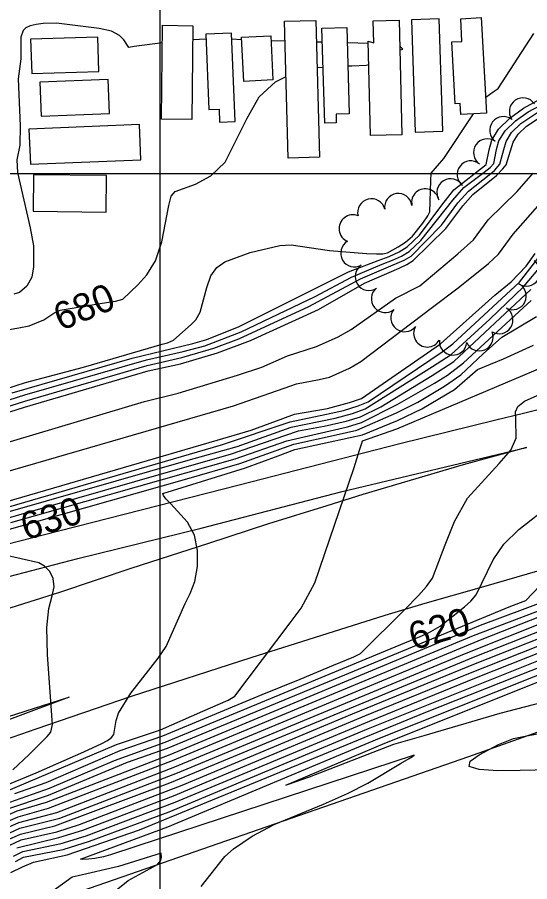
# Model space of a CAD drawing. Extents: x 79600 to 91800, y 75600 to 84400.
# Drawn here: x 87896 to 88269, y 80485 to 81114 of the extents above; entities that cross this region are included whole.
import ezdxf

# ---------------------------------------------------------------- set-up
doc = ezdxf.new("R2010")
doc.units = 0
for name, color, linetype in [('084-090$0$BLDG', 7, 'Continuous'), ('084-090$0$GRID', 7, 'Continuous'), ('084-090$0$INDEX', 7, 'Continuous'), ('084-090$0$INDXLBL', 7, 'Continuous'), ('084-090$0$INTER', 7, 'Continuous'), ('084-090$0$INTERSTATE', 7, 'Continuous'), ('084-090$0$RECREATION', 7, 'Continuous'), ('084-090$0$TREES', 7, 'Continuous')]:
    doc.layers.add(name, color=color, linetype=linetype)

msp = doc.modelspace()

# ---------------------------------------------------------------- linework, layer by layer
at = {"layer": '084-090$0$BLDG'}
for points in [[(88024.18, 81107.6), (88023.29, 81039.45), (88001.26, 81039.74), (88002.15, 81107.89)], [(88113.44, 81111.42), (88116.19, 81011.96), (88093.52, 81011.33), (88090.77, 81110.79)], [(88155.7, 81095.1), (88155.32, 81111.22), (88174.18, 81111.66), (88176.12, 81028.33), (88153.24, 81027.8), (88151.65, 81096.24)], [(88185.63, 81030.24), (88205.84, 81030.87), (88203.31, 81112.56), (88183.1, 81111.93)], [(88218.48, 81051.02), (88214.81, 81050.82), (88212.3, 81095.76), (88219.79, 81096.18), (88218.86, 81112.66), (88233.79, 81113.49), (88237.68, 81044.03), (88218.93, 81042.98)], [(88033.6, 81101.45), (88035.8, 81046.57), (88043.17, 81046.87), (88043.54, 81037.44), (88054.8, 81037.89), (88052.23, 81102.19)], [(88135.96, 81106.35), (88137.87, 81043.55), (88128.2, 81043.26), (88128.39, 81036.99), (88120.06, 81036.74), (88117.96, 81105.8)], [(87954.93, 81099.31), (87906.15, 81097.81), (87906.91, 81072.76), (87955.7, 81074.25)], [(88080.73, 81100.31), (88082.32, 81068.19), (88061.07, 81067.14), (88059.48, 81099.26)], [(87962.42, 81068.61), (87912.84, 81066.61), (87913.85, 81041.85), (87963.42, 81043.86)], [(87985.27, 81035.67), (87904.92, 81032.38), (87905.96, 81006.89), (87986.31, 81010.17)], [(87961.27, 80998.63), (87908.31, 80999.18), (87908.04, 80972.68), (87960.99, 80972.13)]]:
    msp.add_lwpolyline(points, close=True, dxfattribs=at)
at = {"layer": '084-090$0$GRID'}
for p, q in [((88000, 84000), (88000, 80000)), ((90000, 81000), (85000, 81000))]:
    msp.add_line(p, q, dxfattribs=at)
at = {"layer": '084-090$0$INDEX'}
for p, q in [((88033.75, 81097.9), (88024.04, 81097.4)), ((88059.57, 81097.36), (88052.41, 81097.74)), ((88091.17, 81096.34), (88080.91, 81096.64)), ((88118.27, 81095.56), (88113.87, 81095.69)), ((88151.69, 81094.6), (88136.3, 81095.04)), ((88114.38, 81077.33), (88118.82, 81077.54))]:
    msp.add_line(p, q, dxfattribs=at)
for points in [[(88001.98, 81095.22), (87981.46, 81092.57), (87977.63, 81091.81), (87973.99, 81097.38), (87970.74, 81100.59), (87964.88, 81103.56), (87956, 81105.68), (87936.54, 81108.03), (87924.91, 81109.33), (87915.35, 81109.28), (87910.17, 81108.59), (87905.72, 81107.47), (87902.63, 81105.94), (87900.71, 81104.03), (87898.97, 81099.22), (87899.08, 81083.59), (87897.19, 81068.87), (87898.51, 81034.71), (87898.34, 81020.69), (87896.04, 81010.05), (87896.55, 81000.83), (87905.91, 80960.66), (87908.18, 80947.5), (87908.35, 80932.3), (87906.93, 80924.89), (87903.34, 80918.35), (87898.18, 80913.55), (87893.86, 80912.5)], [(88174.68, 81090.01), (88175.19, 81090.15), (88176.81, 81090.46), (88175.28, 81092.02), (88174.63, 81092.25)], [(88136.81, 81078.35), (88139.68, 81078.48), (88150.22, 81079.01), (88152.04, 81079.49)], [(87876.33, 80884.25), (87897.55, 80887.95), (87905.11, 80889.51), (87915.82, 80893.7), (87923.05, 80898.58), (87927.68, 80900.91), (87958.05, 80905.9), (87967.88, 80907.27), (87973.24, 80908.91), (87984.1, 80919.26), (87990.68, 80926.38), (87996.91, 80936.71), (88001.47, 80950.45), (88006.58, 80976.86), (88008.38, 80983.77), (88011.31, 80987.11), (88026.12, 80992.49), (88037.17, 80998.39), (88047.68, 81008.48), (88063.5, 81040.37), (88072.36, 81055.82), (88084.11, 81066.91), (88091.88, 81070.74)], [(87844.36, 80812.2), (87901.58, 80830.27), (87991.59, 80856.6), (88015.06, 80861.85), (88041.96, 80869.9), (88065.98, 80878.72), (88115.46, 80901.25), (88148.93, 80920.35), (88174.09, 80931.32), (88179.64, 80933.94), (88184.31, 80936.8), (88207.92, 80960.15), (88220.38, 80976.74), (88227.71, 80984.84), (88244.93, 80998.7), (88249.6, 81003.53), (88251.92, 81006.43), (88257.1, 81022.87), (88260.63, 81028.7), (88266.71, 81034.56), (88280.87, 81043.93)], [(87683.99, 80724.16), (88053.73, 80831.21), (88090.58, 80844.01), (88099.39, 80847.31), (88115.88, 80850.38), (88123.35, 80852.1), (88138.07, 80858.77), (88146.29, 80863.51), (88198.4, 80902.88), (88216.99, 80917.12), (88239.14, 80934.73), (88246.29, 80941.54), (88257.06, 80956.08), (88296.81, 81001.06)], [(87844.95, 80791.57), (87989.06, 80834.47), (88013.5, 80840.45), (88056.59, 80853.56), (88074.37, 80859.35), (88093.02, 80867.66), (88113.9, 80874.39), (88129.71, 80881.44), (88139.24, 80886.66), (88171.39, 80909.57), (88189.02, 80918.41), (88216.72, 80941.83), (88228.17, 80951.87), (88238.72, 80966.41), (88260, 80987.14), (88271.58, 81000.48)], [(87701.08, 80707.08), (88041.76, 80806.31), (88066.41, 80813.48), (88089.46, 80821.99), (88097.99, 80825.1), (88121.97, 80829.41), (88137.93, 80833.58), (88146.82, 80836.59), (88204.28, 80876.37), (88243.64, 80911.7), (88255.55, 80921.5), (88266.4, 80932.68), (88272.95, 80942)], [(87888.05, 80537.83), (87919.04, 80548.18), (87976.66, 80572.2), (88005.79, 80582.39), (88255.34, 80685.54), (88266.13, 80689.85), (88305.99, 80731.49), (88315.08, 80740.33), (88337.24, 80758.1), (88386.24, 80792.67), (88397.56, 80801.56), (88415.54, 80832.88), (88426.11, 80850.57), (88436.23, 80866.03), (88444.08, 80875.62), (88449.74, 80880.32), (88485.07, 80894.05), (88498.03, 80899.32), (88541.41, 80910.75), (88606.98, 80932.55)], [(87854.69, 80731.47), (88019.78, 80778.22), (88058.14, 80789.27), (88097.5, 80803.5), (88128.37, 80810.15), (88143.42, 80813.54), (88172.28, 80826.17), (88187.57, 80833.94), (88207.1, 80845.48), (88219.02, 80853.87), (88235.29, 80869.14), (88248.75, 80881.13), (88274, 80896.22)], [(87888.97, 80515.46), (87898.78, 80519.97), (87923.73, 80525.97), (88007.4, 80557.21), (88229.28, 80649.08), (88314.22, 80682.6), (88393.97, 80708.96), (88421.54, 80717.7), (88472.88, 80730.94), (88571.52, 80754.2), (88675.05, 80775.47), (88727.59, 80786.11), (88792.5, 80794.82), (88880.8, 80811.65), (88905.44, 80815.95), (88941.52, 80818.82), (89037.37, 80830.77), (89070.19, 80836.22), (89157.51, 80845.12), (89221.65, 80853.53), (89264.54, 80857.84)], [(87891.8, 80491.97), (87900.28, 80496.23), (87908.34, 80499.57), (87932.67, 80504.79), (87985.21, 80522.95), (88193.58, 80608.71), (88314.15, 80656.42), (88345.58, 80667.87), (88397.13, 80684.35), (88420.71, 80691.45), (88574.54, 80727.65), (88719.01, 80757.83)], [(87893.11, 80566.58), (87905.05, 80577.95), (87914.66, 80587.31), (87918.25, 80590.84), (87920.83, 80594.09), (87922.16, 80599.65), (87918.49, 80650.38), (87917.84, 80670.07), (87919.37, 80683.96), (87921.81, 80693.08), (87923.35, 80699.74), (87922.62, 80705.74), (87920.01, 80710.97), (87916.32, 80714.85), (87912.04, 80717.06), (87886.46, 80722.93)], [(87891.46, 80408), (87904.09, 80430.16), (87911.57, 80439.33), (87921.88, 80448.13), (87960.78, 80473.15), (87976.99, 80486.33), (87998.38, 80497.95), (88000.59, 80500.56), (88001.21, 80503.08), (88001, 80506.14), (87970.04, 80496.48), (87940.71, 80489.74), (87936.39, 80488.57), (87906.52, 80467.15), (87896.31, 80460.54)]]:
    msp.add_lwpolyline(points, dxfattribs=at)
at = {"layer": '084-090$0$INTER'}
for points in [[(88237.03, 81055.56), (88242.46, 81059.61), (88246.12, 81062.05), (88272.11, 81101.92)], [(87892.75, 80840.68), (87979.88, 80866.02), (88024.07, 80876.65), (88034.28, 80879.49), (88057.79, 80888.96), (88137.29, 80928.72), (88158.89, 80936.82), (88166.94, 80939.92), (88174.01, 80943.26), (88179.95, 80946.91), (88188.94, 80955.45), (88205.21, 80977.2), (88213.82, 80988.37), (88237.28, 81006.69), (88239.45, 81017.46), (88241.47, 81024.5), (88246.28, 81032.45), (88254.6, 81040.48), (88264.59, 81047.71), (88284.42, 81058.46), (88287.22, 81059.86), (88291.46, 81064.22), (88292.58, 81067.3)], [(87833.98, 80817.59), (87902.05, 80839.2), (87990.38, 80864.81), (88017.13, 80870.77), (88032.8, 80874.96), (88059.18, 80885), (88112.95, 80910.66), (88139.42, 80924.78), (88161.83, 80934.15), (88169.32, 80937.05), (88175.88, 80940.15), (88181.4, 80943.54), (88189.77, 80951.48), (88213.04, 80980.87), (88221.23, 80989.92), (88233.78, 80999.43), (88240.35, 81004.49), (88242.9, 81007.32), (88244.81, 81017.49), (88246.68, 81023.96), (88251.06, 81031.2), (88258.64, 81038.5), (88267.79, 81045.09), (88289.85, 81056.72)], [(87842, 80815.68), (87901.82, 80834.73), (87990.99, 80860.7), (88016.1, 80866.31), (88039.4, 80873.09), (88057.59, 80879.86), (88108.54, 80903.45), (88146.08, 80923.65), (88164.76, 80931.49), (88177.76, 80937.05), (88182.85, 80940.17), (88204.8, 80962.69), (88216.71, 80978.8), (88224.47, 80987.38), (88239.6, 80999.21), (88243.43, 81002.28), (88247.41, 81006.88), (88250.16, 81017.52), (88251.89, 81023.41), (88255.85, 81029.95), (88262.67, 81036.53), (88278.59, 81047.06)], [(87827.68, 80824.19), (87902.52, 80848.13), (87944.51, 80859.47), (88001.7, 80876.18), (88005.55, 80877.06), (88009.99, 80878.99), (88022.84, 80890.45), (88026.32, 80893.81), (88029.43, 80899.32), (88034.32, 80917.2), (88037.29, 80925.8), (88041.5, 80931.83), (88047.43, 80935.92), (88065.85, 80942.7), (88087.33, 80947.88), (88095.49, 80948.37), (88123.44, 80944.25), (88150.4, 80941.95), (88157.6, 80941.66), (88162.31, 80941.78), (88165.58, 80942.53), (88173.42, 80946.76), (88178.67, 80950.32), (88183.8, 80954.63), (88191.42, 80963.97), (88194.88, 80969.45), (88196.43, 80972.41), (88197.01, 80995.08), (88197.41, 81000.29), (88206.5, 81011.07), (88228.1, 81043.49)], [(87706.24, 80704.24), (88045.03, 80802.9), (88094.79, 80819.71), (88121.18, 80825.12), (88133.53, 80827.98), (88144.18, 80831.3), (88151.45, 80834.27), (88205.3, 80870.56), (88213.2, 80876.41), (88261.64, 80921.1), (88278.42, 80942.68)], [(87840.67, 80740.1), (88018.97, 80791.27), (88056.37, 80801.75), (88095.47, 80815.66), (88127.65, 80822.38), (88140.28, 80825.62), (88149.38, 80829.01), (88198.42, 80859.87), (88211.95, 80868.65), (88239.99, 80894.21), (88264.54, 80917.67), (88278.8, 80934.62)], [(87882.67, 80530.85), (87896.47, 80536.85), (87917.71, 80543.11), (88007.56, 80577.92), (88233.35, 80671.83), (88298.29, 80696.17), (88326.28, 80707.93), (88337.66, 80714.43), (88353.71, 80726.86), (88406.36, 80763.71), (88420, 80771.7), (88467.7, 80792), (88480.39, 80798.05), (88488.31, 80803.09), (88492.53, 80807.61), (88504.32, 80838.34), (88509.88, 80853.99), (88516.3, 80870.65), (88522.77, 80884.64), (88528.66, 80893.19), (88533.97, 80897.4), (88606.65, 80920.36)], [(87832.33, 80733.37), (88002.93, 80782.27), (88051.58, 80796.09), (88091.66, 80809.91), (88100.96, 80813.13), (88119.61, 80816.56), (88135.51, 80820.05), (88146.02, 80823.21), (88160.71, 80830.53), (88198.21, 80853.31), (88213.89, 80863.49), (88269.79, 80915.94)], [(87891.67, 80746.58), (88054.86, 80792.68), (88092.39, 80805.89), (88136.5, 80816.09), (88146.78, 80819.08), (88172.65, 80832.15), (88199.81, 80847.78), (88209.15, 80853.6), (88220.96, 80862.47), (88264.3, 80902.46), (88270.12, 80907.93)], [(87861.31, 80544.46), (87910.18, 80564.54), (87944.89, 80579.65), (87957.84, 80585.79), (87961.94, 80588.09), (87964.87, 80590.23), (87966.65, 80592.41), (87968.38, 80602.53), (87970.12, 80607.97), (87978.95, 80622.45), (87992.21, 80639.23), (87998.92, 80647.78), (88004.6, 80656.33), (88018.51, 80687.65), (88022.26, 80694.98), (88025.47, 80703.69), (88027.46, 80714.42), (88027.58, 80726.13), (88025.2, 80737.33), (88020.11, 80746.81), (88008.03, 80759.95), (88004.39, 80763.76), (88002.66, 80766.15), (88002.26, 80767.57), (88062.39, 80786.14), (88086.14, 80794.95), (88098.17, 80799.45), (88138.48, 80808.16), (88147.33, 80810.29), (88172.98, 80820.67), (88190.61, 80829.04), (88214.4, 80843.17), (88231.07, 80857.7), (88249.9, 80865.39), (88271.81, 80875.48)], [(87862.78, 80540.26), (87968.69, 80584.98), (88000.46, 80595.8), (88031.39, 80609.25), (88049.8, 80617.4), (88054.62, 80620.29), (88094.74, 80673.44), (88102.79, 80684.26), (88112.69, 80702.69), (88141.31, 80786.5), (88145.35, 80799.15), (88146.97, 80804.23), (88147.49, 80805.72), (88172.51, 80814.46), (88264.09, 80853.39), (88279.9, 80859.99)], [(87887.39, 80519.3), (87898.21, 80524.19), (87927.28, 80531.62), (88012.89, 80564.51), (88221.57, 80651.09), (88313.43, 80687.51), (88382.81, 80710.39), (88421.71, 80722.95), (88471.45, 80735.93), (88566.05, 80758.37), (88709.85, 80787.93), (88810.16, 80803.04), (88880.59, 80816.22), (89077.82, 80841.93), (89167.93, 80851.08), (89226.4, 80859.22)], [(87890.54, 80511.61), (87899.36, 80515.75), (87925.23, 80521.69), (87941.61, 80526.88), (88016.44, 80555.57), (88140.2, 80607.33), (88229.64, 80643.97), (88315.02, 80677.68), (88380.28, 80699.28), (88412.85, 80709.9), (88465.11, 80723.7), (88572.12, 80748.89), (88686.31, 80772.44), (88728.21, 80780.95), (88796.59, 80790.16), (88843.3, 80798.46), (88889.13, 80809.06), (88904.34, 80811.67), (88931.78, 80812.8), (89012.29, 80822.48), (89073.35, 80832.03), (89144.53, 80838.92), (89231.87, 80849.86)], [(87894.74, 80549.51), (87917.45, 80557.42), (87971.35, 80580.72), (88002.23, 80591.33), (88074.47, 80621.46), (88102.09, 80632.68), (88126.44, 80642.78), (88141.12, 80648.92), (88145.88, 80651.19), (88178.51, 80683.43), (88188.27, 80693.46), (88194, 80699.85), (88198.37, 80705.92), (88207.55, 80730.32), (88214.42, 80747.29), (88223.73, 80764.13), (88246.74, 80789.37), (88255.39, 80799), (88259.27, 80807.75), (88258.85, 80821.93), (88258.7, 80826.87), (88260.47, 80830.89), (88265.21, 80834.77), (88297.18, 80848.92)], [(87896.06, 80509.97), (87926.74, 80517.4), (87944.08, 80522.83), (88009.97, 80547.82), (88149.03, 80605.86), (88223.59, 80636.22), (88315.82, 80672.77), (88389.97, 80697.37), (88421.21, 80707.2), (88475.74, 80720.97), (88572.73, 80743.58), (88713.17, 80772.55), (88745.46, 80778.85), (88795.48, 80784.94), (88825.63, 80789.82), (88890.2, 80804.92), (88903.24, 80807.38), (88931.47, 80807.69), (89016.35, 80817.88), (89068.07, 80826.39), (89094.06, 80830.03), (89133.02, 80832.96), (89242.14, 80846.06)], [(87884.24, 80527), (87897.05, 80532.63), (87919.21, 80538.83), (88009.34, 80573.45), (88228.21, 80664.41), (88299.58, 80691.55), (88314.18, 80698.42), (88356.84, 80711.96), (88399.69, 80726.23), (88418.29, 80732.53), (88510.55, 80773.58), (88549.88, 80789.25), (88563.16, 80794.83), (88574.42, 80801.25), (88581.79, 80808.44), (88586.23, 80816.1)], [(87885.82, 80523.15), (87897.63, 80528.41), (87925.22, 80535.76), (88011.11, 80568.98), (88234.5, 80661.75), (88312.63, 80692.42), (88402.3, 80721.93), (88427.66, 80729.96), (88522.64, 80752.89), (88560.62, 80762.44), (88578.17, 80767.35), (88596.51, 80773.81)], [(87893.7, 80503.91), (87900.52, 80507.31), (87928.24, 80513.12), (87946.55, 80518.78), (88011.26, 80543.12), (88152.52, 80602.16), (88230.36, 80633.75), (88316.61, 80667.86), (88379.46, 80688.78), (88412.65, 80699.54), (88468.33, 80713.88), (88581.93, 80740.26), (88729.45, 80770.64)], [(87886.91, 80541.81), (87919.87, 80553.38), (87967.03, 80573.4), (88004.01, 80586.86), (88150.11, 80647.29), (88189.42, 80663.54), (88195.43, 80666.15), (88203.82, 80671.1), (88221.63, 80685.18), (88226.26, 80689.38), (88230.06, 80693.93), (88242.39, 80719.43), (88250.12, 80730.64), (88261.06, 80741.5), (88284.53, 80759.88)], [(87895.27, 80500.07), (87901.09, 80503.09), (87929.75, 80508.83), (87949.01, 80514.73), (88006.82, 80536.18), (88151.92, 80596.75), (88287.6, 80651.05), (88317.41, 80662.95), (88405.78, 80692.3), (88469.94, 80708.97), (88583.16, 80735.12)], [(88030.26, 80481.85), (88047.46, 80503.72), (88053.69, 80509.16), (88067.28, 80518.36), (88083.24, 80527.01), (88119.16, 80541.75), (88136.48, 80549.52), (88151.31, 80557.11), (88175.09, 80571.17), (88181.36, 80574.94), (88182.59, 80575.65), (88183.77, 80576.34), (88184.95, 80577.29), (87982.64, 80510.86), (87964.17, 80504.86), (87959.21, 80503.42), (87952.93, 80502.32), (87948.24, 80501.72), (87944.08, 80501.43), (87942.5, 80501.85), (88005.91, 80525.32), (88159.72, 80589.69), (88300.35, 80645.75)], [(88308.84, 80623.62), (88247.26, 80607.7), (88192.09, 80591.43), (88169.93, 80585.03), (88108.64, 80561.26), (88093.42, 80555.98), (88091.62, 80555.52), (88163.63, 80586.17), (88302.64, 80641.46)], [(88294.47, 80567.04), (88262.09, 80566.29), (88245.94, 80565.93), (88232.38, 80566.82), (88224.93, 80569.16), (88225.85, 80572.97), (88232.3, 80577.5), (88246.39, 80585.11), (88257.26, 80589.45), (88281.8, 80594.33)]]:
    msp.add_lwpolyline(points, dxfattribs=at)
at = {"layer": '084-090$0$INTERSTATE'}
for points in [[(87836.77, 80717.41), (87915.18, 80737.62), (88057.85, 80773.94), (88174.56, 80803.8), (88244.28, 80820.98), (88264.53, 80826), (88331.78, 80842.66), (88411.76, 80861.05), (88462.78, 80872.44), (88498.88, 80880.13), (88537.84, 80887.83), (88565.24, 80892.36), (88596.66, 80898.21), (88629.65, 80904.19), (88656.01, 80908.46), (88692.12, 80914.72), (88777.83, 80929.24), (88897.31, 80949.09), (88973.39, 80962.32), (89000, 80966.96), (89056.08, 80976.72), (89125.86, 80988.11), (89184.04, 80998.09), (89235.93, 81006.56)], [(89399.61, 80921.74), (89141.54, 80877.2), (89000, 80853.08), (88969.59, 80847.9), (88811.29, 80820.86), (88726.22, 80807.12), (88667.26, 80796.48), (88624.41, 80789.68), (88578.31, 80780.78), (88544.02, 80774.79), (88495.72, 80764.97), (88452.48, 80755.56), (88414.7, 80747.35), (88372.76, 80737.04), (88334.86, 80727.27), (88283.97, 80713.67), (88235.42, 80699.82), (88192.72, 80687.69), (88163.77, 80678.86), (88066.17, 80648.18), (87979.34, 80620.01), (87909.92, 80596.2), (87848.4, 80575.02)], [(87884.77, 80705.65), (87940.59, 80720.31), (88030.04, 80742.25), (88132.6, 80768.93), (88266.71, 80801.06), (88220.76, 80788.39), (88182.21, 80777.06), (88147.81, 80766.91), (88121.59, 80758.61), (88079.15, 80745.44), (88035.55, 80731.23), (87978.96, 80713.06), (87927.05, 80695.69), (87869.16, 80677.38)], [(87393.23, 80445.34), (87475.85, 80472.11), (87552.42, 80496.86), (87617.44, 80517.66), (87700.9, 80544.52), (87831.72, 80586.91), (87933.86, 80619.56)], [(87934.12, 80619.56), (87890.78, 80603.27), (87854.32, 80590.38), (87803.58, 80572.89), (87756.6, 80557.1), (87691.58, 80533.82), (87660.83, 80523.43), (87609.18, 80505.41), (87563.5, 80489.24), (87512.76, 80471.74), (87457.09, 80452.02), (87396.74, 80431.37), (87393.35, 80430.2)]]:
    msp.add_lwpolyline(points, dxfattribs=at)
at = {"layer": '084-090$0$RECREATION'}
msp.add_lwpolyline([(89000, 80751.14), (88906.64, 80734.31), (88605.11, 80678.87), (88422.78, 80646.67), (88224.5, 80576.19), (87855.04, 80447.95), (87843.73, 80447.51), (87824.07, 80456.01), (87802.16, 80444.87), (87795.17, 80437.56), (87791.18, 80428.45), (87789.94, 80412.33), (87785.98, 80397.76), (87778.24, 80384.21), (87765.01, 80375.84), (87750.49, 80367.07), (87738.32, 80357.66), (87726.17, 80340.85), (87716.87, 80296.5), (87702.57, 80171.42), (87697.81, 80097.06), (87698.44, 80000)], dxfattribs=at)
at = {"layer": '084-090$0$TREES'}
for centre, start, end in [((88264.23, 81045.16), 34.5396, 214.5396), ((88249.92, 81031.54), 52.64102, 232.64102), ((88238.14, 81015.39), 55.11379, 235.11379), ((88226.25, 80999.32), 51.91231, 231.91231), ((88211.52, 80986.28), 31.10034, 211.10034), ((88193.17, 80979.06), 11.86373, 191.86373), ((88173.48, 80975.6), 8.04379, 188.04379), ((88153.88, 80971.78), 14.03442, 194.03442), ((88140.38, 80960.1), 67.6799, 247.6799), ((88141.59, 80942.2), 120.03467, 300.03467), ((88152.1, 80925.19), 123.42636, 303.42636), ((88266.7, 80928.33), 235.73311, 55.73311), ((88256.56, 80911.13), 243.25071, 63.25071), ((88163.9, 80909.07), 128.99168, 308.99168), ((88178.05, 80895.12), 141.81412, 321.81412), ((88246.83, 80893.68), 238.46827, 58.46827), ((88194.61, 80884.01), 150.4519, 330.4519), ((88232.42, 80881.21), 203.25261, 23.25261), ((88213.27, 80878.17), 174.7904, 354.7904)]:
    msp.add_arc(centre, 10, start, end, dxfattribs=at)

# ---------------------------------------------------------------- texts
at = {"layer": '084-090$0$INDXLBL'}
for s, rotation, p in [('680', 22.61176, (87928.16, 80885.49)), ('630', 17.64353, (87902.83, 80733.3)), ('620', 16.49815, (88184.52, 80653.44))]:
    msp.add_text(s, height=20, rotation=rotation, dxfattribs=at).set_placement(p)

doc.saveas('drawing.dxf')
